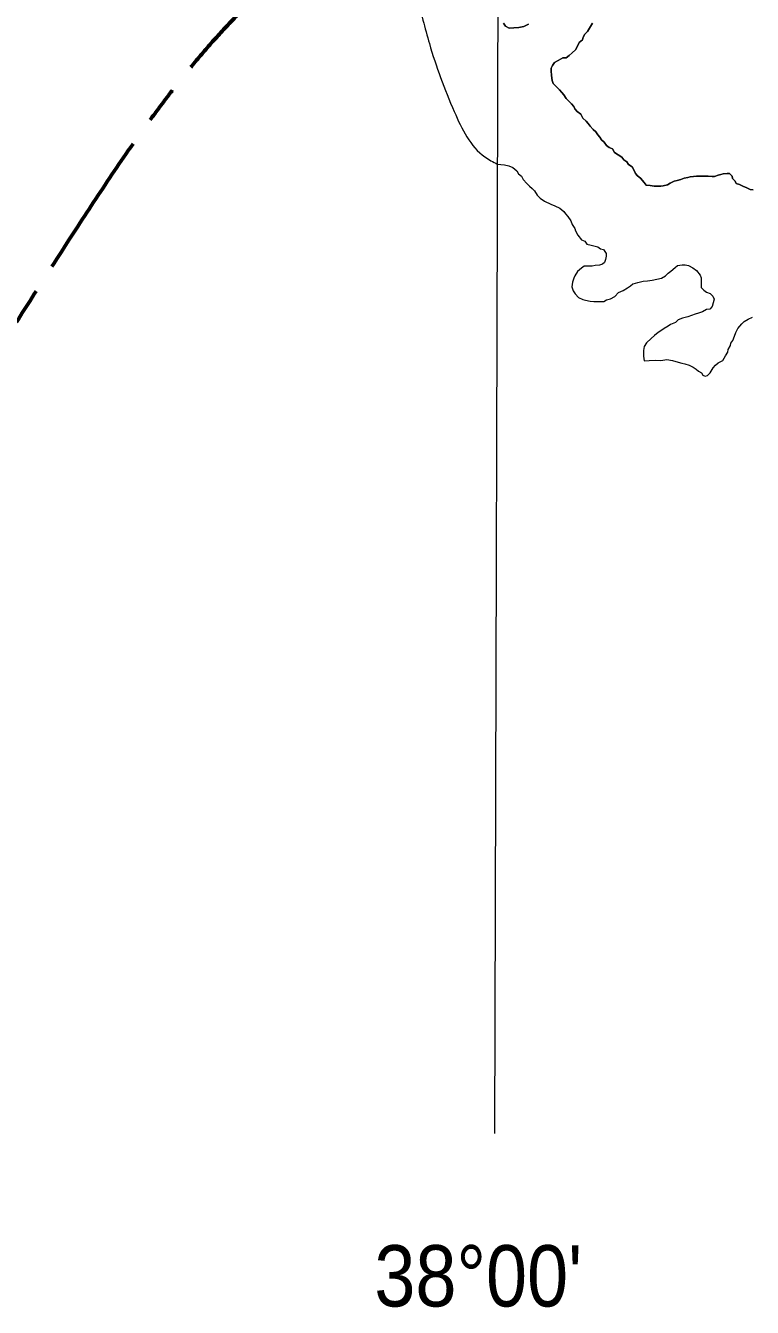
# Model space of a CAD drawing. Extents: x 553962 to 842807, y 8883888 to 9032388.
# Drawn here: x 605914 to 611836, y 8937985 to 8948437 of the extents above; entities that cross this region are included whole.
import ezdxf
from ezdxf.enums import TextEntityAlignment as Align

# ---------------------------------------------------------------- set-up
doc = ezdxf.new("R2010")
doc.units = 0
doc.header["$LTSCALE"] = 200
doc.linetypes.add('LONG_DASH_SHORT_DASH', pattern=[9.9, 6, -1.2, 1.5, -1.2])
for name, color, linetype, lineweight in [('1', 7, 'Continuous', 13), ('25', 7, 'Continuous', 13), ('57', 7, 'Continuous', 13), ('7', 7, 'LONG_DASH_SHORT_DASH', 60)]:
    doc.layers.add(name, color=color, linetype=linetype, lineweight=lineweight)
doc.layers.add('46', color=7, linetype='Continuous')

msp = doc.modelspace()

# ---------------------------------------------------------------- linework, layer by layer
at = {"layer": '1'}
msp.add_lwpolyline([(609971.9, 9023551.8), (609764.7, 8949706.7), (609734.2, 8939404.4)], dxfattribs=at)
at = {"layer": '25'}
for points in [[(610010.8, 8948448.5), (609975, 8948429), (609932.7, 8948422.5), (609892.2, 8948420.5), (609854.5, 8948416), (609854.5, 8948416), (609825.2, 8948432.2), (609808.9, 8948458.3)], [(610788.6, 8947343.2), (610773.7, 8947363.3), (610741.4, 8947383.6), (610714, 8947401.3), (610696.7, 8947431.4), (610669.3, 8947444.1), (610646.9, 8947459.3), (610629.6, 8947486.9), (610607.2, 8947504.6), (610592.4, 8947527.2), (610577.6, 8947547.4), (610560.2, 8947570), (610537.9, 8947590.2), (610515.6, 8947617.9), (610498.2, 8947638), (610480.8, 8947658.2), (610456, 8947683.4), (610438.8, 8947716), (610408.9, 8947736.2), (610389.1, 8947758.9), (610381.7, 8947779), (610361.9, 8947799.2), (610342, 8947821.8), (610319.7, 8947842), (610299.9, 8947872.2), (610282.5, 8947892.3), (610265.2, 8947912.5), (610232.9, 8947945.2), (610213.1, 8947965.4), (610205.8, 8947990.5), (610198.6, 8948030.6), (610196.3, 8948068.1), (610196.5, 8948090.7), (610206.7, 8948113.1), (610224.4, 8948135.5), (610254.5, 8948152.9), (610292.2, 8948175.1), (610319.7, 8948175), (610342.4, 8948194.8), (610367.5, 8948214.7), (610395.2, 8948239.6), (610407.9, 8948264.5), (610425.7, 8948299.4), (610450.9, 8948321.8), (610458.6, 8948344.3), (610471.2, 8948366.7), (610493.9, 8948389.1), (610533.4, 8948456.2)], [(609757.5, 8947308.3), (609815.9, 8947301.8), (609850.4, 8947294.2), (609884.9, 8947280.7), (609915.6, 8947253.9), (609930.9, 8947229), (609953.9, 8947209.9), (609969.3, 8947183), (609969.3, 8947183), (609998, 8947148.6), (609998, 8947148.6), (610019.1, 8947129.4), (610043.1, 8947109), (610060.4, 8947088.9), (610082.7, 8947053.7), (610107.5, 8947031), (610141.8, 8947004.9), (610141.8, 8947004.9), (610194.6, 8946980.4), (610227.1, 8946967.6), (610266.9, 8946949.8), (610299.2, 8946922.1), (610314.1, 8946902), (610331.5, 8946881.8), (610356.2, 8946846.6), (610368.5, 8946816.5), (610388.2, 8946783.8), (610395.6, 8946763.7), (610412.8, 8946728.6), (610445.1, 8946690.8), (610470, 8946680.6), (610487.3, 8946655.5), (610522.2, 8946647.7), (610554.7, 8946637.5), (610577.2, 8946632.3), (610599.6, 8946617.2), (610622, 8946612), (610644.3, 8946579.3), (610644.1, 8946556.8), (610638.9, 8946529.3), (610631.2, 8946504.3), (610614, 8946490.7), (610590.3, 8946484), (610556.5, 8946480.6), (610530.9, 8946474.9), (610500.9, 8946475.1), (610465.9, 8946475.4), (610443.3, 8946460.5), (610410.6, 8946433.2), (610390.3, 8946398.2), (610381.7, 8946376.9), (610369.3, 8946345.4), (610365.9, 8946308.2), (610374.9, 8946274.4), (610391.8, 8946250.7), (610418.9, 8946220.3), (610453.9, 8946205.1), (610476.3, 8946197.4), (610513.8, 8946189.6), (610543.8, 8946186.9), (610588.8, 8946186.6), (610626.3, 8946188.9), (610646.4, 8946201.3), (610679, 8946208.6), (610716.7, 8946228.3), (610744.4, 8946260.7), (610782.1, 8946278), (610819.7, 8946297.8), (610842.4, 8946315.1), (610862.5, 8946332.5), (610882.6, 8946337.4), (610902.6, 8946342.3), (610925.1, 8946347.1), (610945.2, 8946354.5), (610982.7, 8946356.8), (611020.3, 8946361.5), (611057.9, 8946368.8), (611095.5, 8946378.6), (611128.1, 8946395.9), (611150.8, 8946418.2), (611170.9, 8946435.6), (611206.2, 8946465.4), (611226.3, 8946480.3), (611263.9, 8946487.6), (611288.9, 8946487.4), (611316.3, 8946482), (611350.2, 8946462), (611380.9, 8946440.5), (611411.6, 8946402.2), (611411.6, 8946402.2), (611418.1, 8946381.4), (611417.9, 8946346.4), (611417.7, 8946326.4), (611420, 8946301.3), (611439.9, 8946281.2), (611462.2, 8946263.5), (611492.2, 8946253.3), (611513, 8946231.7), (611524.3, 8946205.5), (611516.6, 8946178), (611508.9, 8946148)], [(611842.2, 8947098.4), (611817.2, 8947101.1), (611792.3, 8947113.7), (611759.9, 8947129), (611732.5, 8947141.7), (611705, 8947149.4), (611695.2, 8947169.4), (611675.3, 8947189.6), (611670.5, 8947209.7), (611650.6, 8947232.3), (611630.6, 8947230), (611598.1, 8947227.7), (611578, 8947222.8), (611558, 8947217.9), (611527.9, 8947208.1), (611507.9, 8947208.2), (611475.4, 8947208.5), (611445.4, 8947208.7), (611422.8, 8947208.8), (611400.3, 8947209), (611380.3, 8947209.1), (611357.8, 8947206.7), (611330.3, 8947204.4), (611310.2, 8947199.5), (611280.2, 8947192.2), (611252.6, 8947182.4), (611222.5, 8947175.1), (611199.9, 8947167.7), (611167.3, 8947152.9), (611144.7, 8947138.1), (611109.6, 8947130.8), (611089.6, 8947128.4), (611057.1, 8947128.6), (611037.1, 8947128.8), (611002.1, 8947134), (610972.1, 8947136.7), (610954.8, 8947159.3), (610925, 8947192.1), (610900.1, 8947212.3), (610882.8, 8947232.4), (610870.5, 8947262.5), (610855.7, 8947285.2), (610825.8, 8947305.4), (610813.5, 8947325.5), (610788.6, 8947343.2)], [(611508.9, 8946148), (611488.7, 8946125.6), (611461.2, 8946123.3), (611431, 8946103.4), (611398.4, 8946093.7), (611370.8, 8946083.8), (611340.8, 8946074), (611310.6, 8946061.7), (611265.6, 8946052), (611232.9, 8946037.2), (611210.3, 8946017.3), (611170.1, 8946000), (611150, 8945985.1), (611117.3, 8945967.8), (611097.2, 8945952.9), (611069.6, 8945935.6), (611039.4, 8945910.8), (611011.4, 8945885.7), (610972.4, 8945850.4), (610955.6, 8945820.6), (610948.2, 8945789), (610948.2, 8945789), (610948.2, 8945740.7), (610953.8, 8945703.5)], [(610953.8, 8945703.5), (610994.7, 8945707.2), (611046.8, 8945709.1), (611091.4, 8945707.2), (611139.8, 8945714.6), (611186.3, 8945707.2), (611231, 8945694.2), (611262.6, 8945684.9), (611284.9, 8945679.3), (611322.2, 8945668.2), (611322.2, 8945668.2), (611353.8, 8945651.4), (611378, 8945634.7), (611398.4, 8945619.8), (611422.6, 8945606.8), (611433.8, 8945586.3), (611452.4, 8945578.9), (611471, 8945584), (611491.2, 8945606.4), (611516.5, 8945646.3), (611536.7, 8945668.7), (611556.8, 8945686.1), (611594.5, 8945705.9), (611617.3, 8945743.3), (611635.1, 8945775.7), (611637.7, 8945795.7), (611658, 8945828.2), (611660.6, 8945848.2), (611678.3, 8945870.6), (611691.1, 8945905.5), (611701.3, 8945935.5), (611719.1, 8945967.9), (611749.3, 8946005.3), (611769.5, 8946025.2), (611802.2, 8946042.5), (611837.3, 8946059.8)]]:
    msp.add_lwpolyline(points, dxfattribs=at)
msp.add_spline([(609137, 8949702.7), (609010, 8949279.3), (609102.4, 8948678.5), (609204.1, 8948290.3), (609407.4, 8947735.7), (609657, 8947365.9), (609757.5, 8947308.3)], degree=3, dxfattribs=at)
at = {"layer": '57'}
for points in [[(609808.9, 8948458.3), (609825.2, 8948432.2), (609854.5, 8948416), (609854.5, 8948416), (609892.2, 8948420.5), (609932.7, 8948422.5), (609975, 8948429), (610010.8, 8948448.5)], [(609808.9, 8948458.3), (609825.2, 8948432.2), (609854.5, 8948416), (609854.5, 8948416), (609892.2, 8948420.5), (609932.7, 8948422.5), (609975, 8948429), (610010.8, 8948448.5)], [(610533.4, 8948456.2), (610493.9, 8948389.1), (610471.2, 8948366.7), (610458.6, 8948344.3), (610450.9, 8948321.8), (610425.7, 8948299.4), (610407.9, 8948264.5), (610395.2, 8948239.6), (610367.5, 8948214.7), (610342.4, 8948194.8), (610319.7, 8948175), (610292.2, 8948175.1), (610254.5, 8948152.9), (610224.4, 8948135.5), (610206.7, 8948113.1), (610196.5, 8948090.7), (610196.3, 8948068.1), (610198.6, 8948030.6), (610205.8, 8947990.5), (610213.1, 8947965.4), (610232.9, 8947945.2), (610265.2, 8947912.5), (610282.5, 8947892.3), (610299.9, 8947872.2), (610319.7, 8947842), (610342, 8947821.8), (610361.9, 8947799.2), (610381.7, 8947779), (610389.1, 8947758.9), (610408.9, 8947736.2), (610438.8, 8947716), (610456, 8947683.4), (610480.8, 8947658.2), (610498.2, 8947638), (610515.6, 8947617.9), (610537.9, 8947590.2), (610560.2, 8947570), (610577.6, 8947547.4), (610592.4, 8947527.2), (610607.2, 8947504.6), (610629.6, 8947486.9), (610646.9, 8947459.3), (610669.3, 8947444.1), (610696.7, 8947431.4), (610714, 8947401.3), (610741.4, 8947383.6), (610773.7, 8947363.3), (610788.6, 8947343.2)], [(610533.4, 8948456.2), (610493.9, 8948389.1), (610471.2, 8948366.7), (610458.6, 8948344.3), (610450.9, 8948321.8), (610425.7, 8948299.4), (610407.9, 8948264.5), (610395.2, 8948239.6), (610367.5, 8948214.7), (610342.4, 8948194.8), (610319.7, 8948175), (610292.2, 8948175.1), (610254.5, 8948152.9), (610224.4, 8948135.5), (610206.7, 8948113.1), (610196.5, 8948090.7), (610196.3, 8948068.1), (610198.6, 8948030.6), (610205.8, 8947990.5), (610213.1, 8947965.4), (610232.9, 8947945.2), (610265.2, 8947912.5), (610282.5, 8947892.3), (610299.9, 8947872.2), (610319.7, 8947842), (610342, 8947821.8), (610361.9, 8947799.2), (610381.7, 8947779), (610389.1, 8947758.9), (610408.9, 8947736.2), (610438.8, 8947716), (610456, 8947683.4), (610480.8, 8947658.2), (610498.2, 8947638), (610515.6, 8947617.9), (610537.9, 8947590.2), (610560.2, 8947570), (610577.6, 8947547.4), (610592.4, 8947527.2), (610607.2, 8947504.6), (610629.6, 8947486.9), (610646.9, 8947459.3), (610669.3, 8947444.1), (610696.7, 8947431.4), (610714, 8947401.3), (610741.4, 8947383.6), (610773.7, 8947363.3), (610788.6, 8947343.2)], [(610788.6, 8947343.2), (610813.5, 8947325.5), (610825.8, 8947305.4), (610855.7, 8947285.2), (610870.5, 8947262.5), (610882.8, 8947232.4), (610900.1, 8947212.3), (610925, 8947192.1), (610954.8, 8947159.3), (610972.1, 8947136.7), (611002.1, 8947134), (611037.1, 8947128.8), (611057.1, 8947128.6), (611089.6, 8947128.4), (611109.6, 8947130.8), (611144.7, 8947138.1), (611167.3, 8947152.9), (611199.9, 8947167.7), (611222.5, 8947175.1), (611252.6, 8947182.4), (611280.2, 8947192.2), (611310.2, 8947199.5), (611330.3, 8947204.4), (611357.8, 8947206.7), (611380.3, 8947209.1), (611400.3, 8947209), (611422.8, 8947208.8), (611445.4, 8947208.7), (611475.4, 8947208.5), (611507.9, 8947208.2), (611527.9, 8947208.1), (611558, 8947217.9), (611578, 8947222.8), (611598.1, 8947227.7), (611630.6, 8947230), (611650.6, 8947232.3), (611670.5, 8947209.7), (611675.3, 8947189.6), (611695.2, 8947169.4), (611705, 8947149.4), (611732.5, 8947141.7), (611759.9, 8947129), (611792.3, 8947113.7), (611817.2, 8947101.1), (611842.2, 8947098.4)], [(610788.6, 8947343.2), (610813.5, 8947325.5), (610825.8, 8947305.4), (610855.7, 8947285.2), (610870.5, 8947262.5), (610882.8, 8947232.4), (610900.1, 8947212.3), (610925, 8947192.1), (610954.8, 8947159.3), (610972.1, 8947136.7), (611002.1, 8947134), (611037.1, 8947128.8), (611057.1, 8947128.6), (611089.6, 8947128.4), (611109.6, 8947130.8), (611144.7, 8947138.1), (611167.3, 8947152.9), (611199.9, 8947167.7), (611222.5, 8947175.1), (611252.6, 8947182.4), (611280.2, 8947192.2), (611310.2, 8947199.5), (611330.3, 8947204.4), (611357.8, 8947206.7), (611380.3, 8947209.1), (611400.3, 8947209), (611422.8, 8947208.8), (611445.4, 8947208.7), (611475.4, 8947208.5), (611507.9, 8947208.2), (611527.9, 8947208.1), (611558, 8947217.9), (611578, 8947222.8), (611598.1, 8947227.7), (611630.6, 8947230), (611650.6, 8947232.3), (611670.5, 8947209.7), (611675.3, 8947189.6), (611695.2, 8947169.4), (611705, 8947149.4), (611732.5, 8947141.7), (611759.9, 8947129), (611792.3, 8947113.7), (611817.2, 8947101.1), (611842.2, 8947098.4)]]:
    msp.add_lwpolyline(points, dxfattribs=at)
at = {"layer": '7'}
msp.add_spline([(609688.1, 8950131.7), (607584.3, 8948466.4), (606301.7, 8946741.8), (602418.3, 8940294.4)], degree=3, dxfattribs=at)

# ---------------------------------------------------------------- texts
at = {"layer": '46', "width": 0.9}
msp.add_text("38°00'", height=500, dxfattribs=at).set_placement((609602.8, 8937992.5), align=Align.CENTER)

doc.saveas('drawing.dxf')
